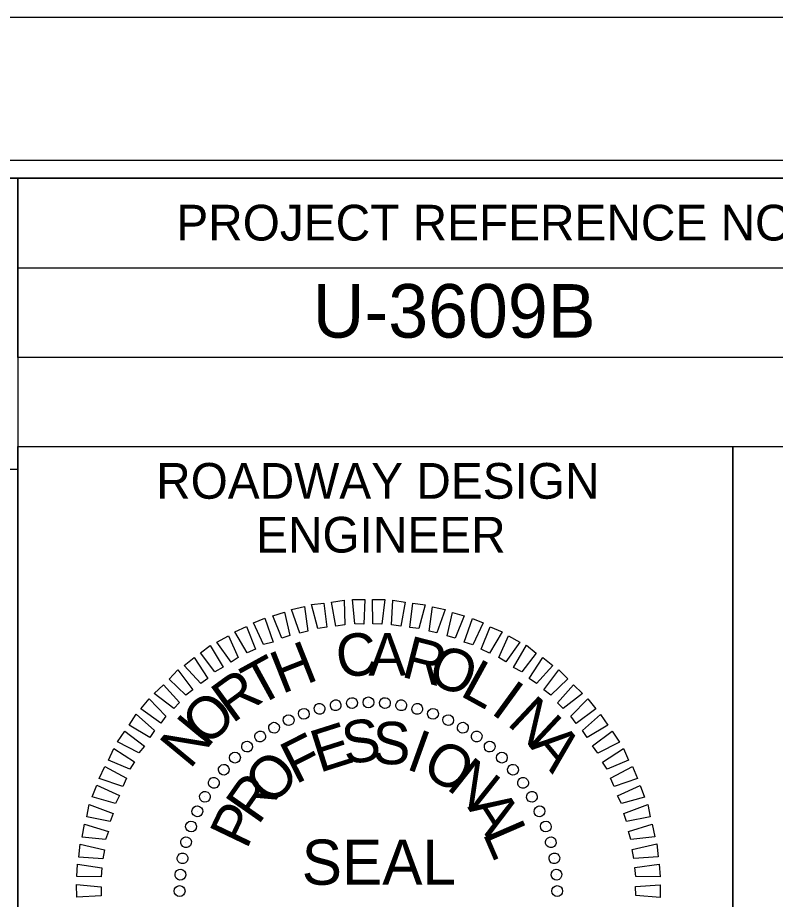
# Model space of a CAD drawing. Extents: x 2320980 to 2456309, y 595047 to 606177.
# Drawn here: x 2456002.1 to 2456023.3, y 597592.89 to 597617.57 of the extents above; entities that cross this region are included whole.
import ezdxf

# ---------------------------------------------------------------- set-up
doc = ezdxf.new("R2010")
doc.units = 0
for name, color, linetype in [('Prop Pavement Schedule Description CELL', 7, 'Continuous'), ('Sheet Data Field CELL', 7, 'Continuous'), ('Sheet Plan CELL', 7, 'Continuous'), ('Sheet Plot Border Inside CELL', 7, 'Continuous'), ('Sheet Plot Border Outside CELL', 7, 'Continuous')]:
    doc.layers.add(name, color=color, linetype=linetype)

msp = doc.modelspace()

# ---------------------------------------------------------------- linework, layer by layer
at = {"layer": 'Prop Pavement Schedule Description CELL'}
msp.add_lwpolyline([(2455762.692, 597613.079), (2456002.097, 597613.079), (2456002.097, 597604.918), (2455762.692, 597604.918)], close=True, dxfattribs=at)
at = {"layer": 'Sheet Data Field CELL'}
for p, q in [((2456011.453, 597598.387), (2456011.453, 597598.387)), ((2456011.916, 597598.406), (2456011.916, 597598.406)), ((2456012.38, 597598.383), (2456012.38, 597598.383)), ((2456010.539, 597598.224), (2456010.539, 597598.224)), ((2456011.001, 597598.316), (2456011.001, 597598.316)), ((2456012.834, 597598.317), (2456012.834, 597598.317)), ((2456013.278, 597598.23), (2456013.278, 597598.23)), ((2456009.681, 597597.914), (2456009.681, 597597.914)), ((2456010.099, 597598.09), (2456010.099, 597598.09)), ((2456013.722, 597598.09), (2456013.722, 597598.09)), ((2456014.147, 597597.908), (2456014.147, 597597.908)), ((2456009.274, 597597.696), (2456009.274, 597597.696)), ((2456014.561, 597597.704), (2456014.561, 597597.704)), ((2456008.878, 597597.447), (2456008.878, 597597.447)), ((2456014.945, 597597.448), (2456014.945, 597597.448)), ((2456008.514, 597597.177), (2456008.514, 597597.177)), ((2456015.319, 597597.17), (2456015.319, 597597.17)), ((2456008.172, 597596.855), (2456008.172, 597596.855)), ((2456015.65, 597596.86), (2456015.65, 597596.86)), ((2456007.862, 597596.523), (2456007.862, 597596.523)), ((2456015.972, 597596.518), (2456015.972, 597596.518)), ((2456016.242, 597596.154), (2456016.242, 597596.154)), ((2456007.584, 597596.15), (2456007.584, 597596.15)), ((2456007.327, 597595.766), (2456007.327, 597595.766)), ((2456016.491, 597595.758), (2456016.491, 597595.758)), ((2456007.124, 597595.352), (2456007.124, 597595.352)), ((2456016.709, 597595.351), (2456016.709, 597595.351)), ((2456006.941, 597594.927), (2456006.941, 597594.927)), ((2456016.885, 597594.932), (2456016.885, 597594.932)), ((2456006.802, 597594.483), (2456006.802, 597594.483)), ((2456017.019, 597594.492), (2456017.019, 597594.492)), ((2456006.715, 597594.039), (2456006.715, 597594.039)), ((2456017.111, 597594.031), (2456017.111, 597594.031)), ((2456006.649, 597593.585), (2456006.649, 597593.585)), ((2456017.183, 597593.579), (2456017.183, 597593.579)), ((2456006.625, 597593.121), (2456006.625, 597593.121)), ((2456017.201, 597593.116), (2456017.201, 597593.116))]:
    msp.add_line(p, q, dxfattribs=at)
for points in [[(2456010.5, 597600.467), (2456010.32, 597601.138), (2456010.667, 597601.176), (2456010.752, 597600.503)], [(2456011.004, 597600.539), (2456010.877, 597601.211), (2456011.234, 597601.259), (2456011.256, 597600.575)], [(2456011.53, 597600.601), (2456011.465, 597601.284), (2456011.813, 597601.28), (2456011.783, 597600.595)], [(2456012.035, 597600.599), (2456012.023, 597601.284), (2456012.371, 597601.279), (2456012.288, 597600.593)], [(2456012.563, 597600.577), (2456012.593, 597601.262), (2456012.941, 597601.205), (2456012.816, 597600.539)], [(2456013.07, 597600.501), (2456013.152, 597601.177), (2456013.501, 597601.13), (2456013.323, 597600.474)], [(2456009.493, 597600.197), (2456009.24, 597600.824), (2456009.565, 597600.924), (2456009.713, 597600.274)], [(2456009.996, 597600.342), (2456009.764, 597601.002), (2456010.12, 597601.082), (2456010.217, 597600.399)], [(2456013.609, 597600.395), (2456013.702, 597601.081), (2456014.061, 597601.003), (2456013.831, 597600.346)], [(2456014.116, 597600.267), (2456014.263, 597600.922), (2456014.591, 597600.823), (2456014.339, 597600.197)], [(2456008.98, 597600.019), (2456008.696, 597600.625), (2456009.01, 597600.757), (2456009.243, 597600.087)], [(2456014.593, 597600.085), (2456014.824, 597600.753), (2456015.121, 597600.632), (2456014.837, 597600.016)], [(2456008.521, 597599.79), (2456008.174, 597600.374), (2456008.497, 597600.527), (2456008.751, 597599.889)], [(2456015.071, 597599.894), (2456015.323, 597600.519), (2456015.652, 597600.378), (2456015.305, 597599.782)], [(2456008.073, 597599.529), (2456007.673, 597600.091), (2456007.996, 597600.265), (2456008.27, 597599.659)], [(2456015.559, 597599.66), (2456015.833, 597600.265), (2456016.152, 597600.092), (2456015.762, 597599.537)], [(2456007.614, 597599.258), (2456007.215, 597599.788), (2456007.485, 597599.993), (2456007.843, 597599.388)], [(2456015.975, 597599.383), (2456016.333, 597600), (2456016.611, 597599.784), (2456016.209, 597599.26)], [(2456007.219, 597598.935), (2456006.757, 597599.433), (2456007.038, 597599.659), (2456007.417, 597599.075)], [(2456016.412, 597599.074), (2456016.792, 597599.66), (2456017.07, 597599.433), (2456016.615, 597598.93)], [(2456006.804, 597598.601), (2456006.332, 597599.056), (2456006.581, 597599.314), (2456007.001, 597598.752)], [(2456016.818, 597598.755), (2456017.24, 597599.31), (2456017.498, 597599.062), (2456017.021, 597598.6)], [(2456006.463, 597598.226), (2456005.918, 597598.649), (2456006.177, 597598.896), (2456006.628, 597598.398)], [(2456017.204, 597598.393), (2456017.648, 597598.896), (2456017.905, 597598.647), (2456017.365, 597598.227)], [(2456006.101, 597597.82), (2456005.546, 597598.221), (2456005.773, 597598.499), (2456006.245, 597598.012)], [(2456017.579, 597598.02), (2456018.055, 597598.503), (2456018.281, 597598.222), (2456017.73, 597597.812)], [(2456005.792, 597597.414), (2456005.217, 597597.762), (2456005.412, 597598.071), (2456005.926, 597597.617)], [(2456017.902, 597597.615), (2456018.41, 597598.066), (2456018.616, 597597.764), (2456018.032, 597597.417)], [(2456005.484, 597596.988), (2456004.888, 597597.293), (2456005.094, 597597.592), (2456005.649, 597597.18)], [(2456018.183, 597597.188), (2456018.734, 597597.598), (2456018.94, 597597.286), (2456018.334, 597596.98)], [(2456005.239, 597596.53), (2456004.634, 597596.783), (2456004.786, 597597.112), (2456005.362, 597596.733)], [(2456018.465, 597596.73), (2456019.048, 597597.108), (2456019.191, 597596.784), (2456018.595, 597596.532)], [(2456005.037, 597596.042), (2456004.379, 597596.273), (2456004.532, 597596.602), (2456005.138, 597596.276)], [(2456018.684, 597596.281), (2456019.299, 597596.607), (2456019.442, 597596.273), (2456018.793, 597596.051)], [(2456004.834, 597595.575), (2456004.178, 597595.753), (2456004.309, 597596.082), (2456004.946, 597595.798)], [(2456018.882, 597595.789), (2456019.519, 597596.074), (2456019.641, 597595.749), (2456018.991, 597595.57)], [(2456004.685, 597595.067), (2456004.03, 597595.193), (2456004.097, 597595.541), (2456004.765, 597595.29)], [(2456019.059, 597595.286), (2456019.729, 597595.54), (2456019.798, 597595.194), (2456019.137, 597595.067)], [(2456004.557, 597594.559), (2456003.902, 597594.632), (2456003.97, 597594.991), (2456004.637, 597594.782)], [(2456019.194, 597594.783), (2456019.854, 597594.995), (2456019.924, 597594.638), (2456019.261, 597594.563)], [(2456004.482, 597594.021), (2456003.807, 597594.072), (2456003.843, 597594.431), (2456004.53, 597594.274)], [(2456019.298, 597594.279), (2456019.98, 597594.439), (2456020.018, 597594.081), (2456019.345, 597594.027)], [(2456004.438, 597593.514), (2456003.753, 597593.523), (2456003.768, 597593.871), (2456004.455, 597593.767)], [(2456019.37, 597593.775), (2456020.053, 597593.871), (2456020.08, 597593.514), (2456019.395, 597593.523)], [(2456004.437, 597592.988), (2456003.753, 597592.944), (2456003.747, 597593.302), (2456004.432, 597593.24)], [(2456019.39, 597593.249), (2456020.074, 597593.292), (2456020.08, 597592.934), (2456019.394, 597592.996)]]:
    msp.add_lwpolyline(points, close=True, dxfattribs=at)
for centre, major_axis in [((2456010.546, 597598.221), (-0.039, 0.146)), ((2456010.996, 597598.321), (-0.026, 0.149)), ((2456011.453, 597598.381), (-0.013, 0.151)), ((2456011.913, 597598.401), (0, 0.152)), ((2456012.374, 597598.381), (0.013, 0.151)), ((2456012.831, 597598.321), (0.026, 0.149)), ((2456013.281, 597598.221), (0.039, 0.146)), ((2456010.106, 597598.082), (-0.052, 0.143)), ((2456013.72, 597598.082), (0.052, 0.143)), ((2456009.681, 597597.906), (-0.064, 0.137)), ((2456014.146, 597597.906), (0.064, 0.137)), ((2456009.272, 597597.693), (-0.076, 0.131)), ((2456014.555, 597597.693), (0.076, 0.131)), ((2456008.883, 597597.446), (-0.087, 0.124)), ((2456014.943, 597597.446), (0.087, 0.124)), ((2456008.518, 597597.165), (-0.097, 0.116)), ((2456015.309, 597597.165), (0.097, 0.116)), ((2456008.178, 597596.854), (-0.107, 0.107)), ((2456015.649, 597596.854), (0.107, 0.107)), ((2456007.866, 597596.514), (-0.116, 0.097)), ((2456015.96, 597596.514), (0.116, 0.097)), ((2456007.586, 597596.148), (-0.124, 0.087)), ((2456016.241, 597596.148), (0.124, 0.087)), ((2456007.338, 597595.76), (-0.131, 0.076)), ((2456016.488, 597595.76), (0.131, 0.076)), ((2456007.125, 597595.351), (-0.137, 0.064)), ((2456016.701, 597595.351), (0.137, 0.064)), ((2456006.949, 597594.925), (-0.143, 0.052)), ((2456016.877, 597594.925), (0.143, 0.052)), ((2456006.81, 597594.485), (-0.146, 0.039)), ((2456017.016, 597594.485), (0.146, 0.039)), ((2456006.711, 597594.035), (-0.149, 0.026)), ((2456017.116, 597594.035), (0.149, 0.026)), ((2456006.651, 597593.579), (-0.151, 0.013)), ((2456017.176, 597593.579), (0.151, 0.013)), ((2456006.63, 597593.118), (-0.152, 0)), ((2456017.196, 597593.118), (0.152, 0))]:
    msp.add_ellipse(centre, major_axis=major_axis, ratio=0.999708, dxfattribs=at)
at = {"layer": 'Sheet Plan CELL'}
for p, q in [((2456002.094, 597610.569), (2456042.104, 597610.566)), ((2456002.097, 597608.061), (2456042.104, 597608.066)), ((2456002.097, 597608.061), (2456042.104, 597608.066)), ((2456002.097, 597608.061), (2456002.097, 597605.564)), ((2456022.107, 597605.564), (2456022.109, 597583.071))]:
    msp.add_line(p, q, dxfattribs=at)
for points in [[(2455742.104, 597403.076), (2455742.099, 597613.071), (2456002.097, 597613.079), (2456002.099, 597583.066), (2456042.107, 597583.064), (2456042.107, 597403.076)], [(2456042.112, 597613.076), (2455742.104, 597613.076), (2455742.104, 597403.076), (2456042.107, 597403.076)], [(2456002.097, 597613.079), (2456042.112, 597613.076), (2456042.104, 597608.066), (2456002.097, 597608.061)], [(2456002.097, 597605.564), (2456022.107, 597605.564), (2456022.107, 597583.061), (2456002.099, 597583.066)], [(2456022.107, 597605.564), (2456042.104, 597605.566), (2456042.107, 597583.064), (2456022.107, 597583.061)]]:
    msp.add_lwpolyline(points, close=True, dxfattribs=at)
at = {"layer": 'Sheet Plot Border Inside CELL'}
msp.add_lwpolyline([(2455711.407, 597402.574), (2456044.604, 597402.576), (2456044.607, 597613.574), (2455711.407, 597613.574)], close=True, dxfattribs=at)
at = {"layer": 'Sheet Plot Border Outside CELL'}
msp.add_lwpolyline([(2455708.807, 597398.574), (2456045.507, 597398.574), (2456045.507, 597617.574), (2455708.807, 597617.574)], close=True, dxfattribs=at)

# ---------------------------------------------------------------- texts
at = {"layer": 'Sheet Data Field CELL'}
for s, height, rotation, p in [('U-3609B', 1.5, 0, (2456010.352, 597608.614)), ('C', 1.188, 7.2199, (2456011.082, 597599.076)), ('H', 1.188, 21.6195, (2456009.489, 597598.627)), ('A', 1.187, 0.0203, (2456011.913, 597599.154)), ('R', 1.188, 345.6211, (2456012.798, 597599.127)), ('O', 1.187, 338.4212, (2456013.507, 597598.981)), ('T', 1.188, 28.8198, (2456008.811, 597598.267)), ('L', 1.188, 331.2209, (2456014.44, 597598.608)), ('R', 1.188, 36.0205, (2456008.103, 597597.792)), ('I', 1.188, 324.0201, (2456015.302, 597598.117)), ('O', 1.188, 43.2217, (2456007.388, 597597.126)), ('N', 1.188, 316.8189, (2456015.761, 597597.799)), ('N', 1.188, 50.4235, (2456006.914, 597596.507)), ('S', 1.188, 8.2556, (2456011.262, 597596.657)), ('S', 1.188, 358.9004, (2456012.02, 597596.68)), ('E', 1.188, 17.6111, (2456010.539, 597596.423)), ('F', 1.187, 26.967, (2456009.871, 597596.095)), ('I', 1.188, 340.1896, (2456012.928, 597596.549)), ('A', 1.188, 309.6172, (2456016.393, 597597.188)), ('O', 1.187, 330.8335, (2456013.352, 597596.409)), ('O', 1.188, 45.6812, (2456009.186, 597595.462)), ('N', 1.188, 321.4766, (2456014.064, 597596)), ('R', 1.188, 55.0397, (2456008.827, 597594.939)), ('A', 1.188, 302.7603, (2456014.674, 597595.463)), ('P', 1.188, 64.3989, (2456008.502, 597594.259)), ('L', 1.188, 293.4009, (2456015.098, 597594.743)), ('SEAL', 1.2634, 0, (2456010.046, 597593.296))]:
    msp.add_text(s, height=height, rotation=rotation, dxfattribs=at).set_placement(p)
at = {"layer": 'Sheet Plan CELL'}
for s, height, p in [('PROJECT REFERENCE NO.', 1.00002, (2456006.537, 597611.334)), ('ROADWAY DESIGN', 1.00002, (2456005.972, 597604.104)), ('ENGINEER', 1, (2456008.769, 597602.596))]:
    msp.add_text(s, height=height, rotation=0, dxfattribs=at).set_placement(p)

doc.saveas('drawing.dxf')
